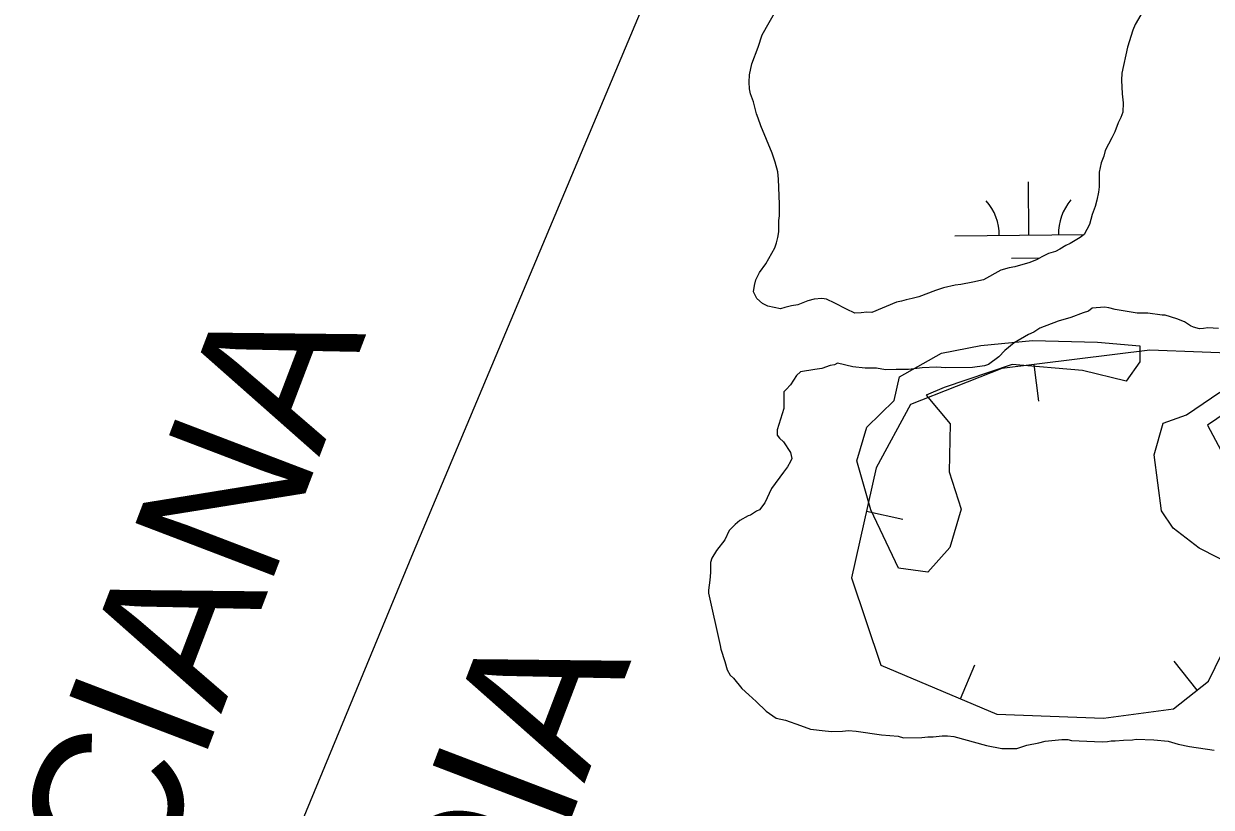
# Model space of a CAD drawing. Extents: x 3146026 to 3183936, y 897894 to 923344.
# Drawn here: x 3179672 to 3180474, y 911438 to 911967 of the extents above; entities that cross this region are included whole.
import ezdxf

# ---------------------------------------------------------------- set-up
doc = ezdxf.new("R2010")
doc.units = 0
for name, color, linetype in [('V-BORW-LINE', 7, 'Continuous'), ('V-SITE-VEGE', 7, 'Continuous'), ('V-TOPO-BNDY', 7, 'Continuous'), ('V-TOPO-GNAM-IDEN', 7, 'Continuous'), ('V-TOPO-SHOR', 7, 'Continuous'), ('V-WETL-SWMP', 7, 'Continuous')]:
    doc.layers.add(name, color=color, linetype=linetype)

msp = doc.modelspace()

# ---------------------------------------------------------------- linework, layer by layer
at = {"layer": 'V-BORW-LINE'}
for p, q in [((3180353.92, 911736.84), (3180356.98, 911712.03)), ((3180240.95, 911637.93), (3180265.35, 911632.47)), ((3180463.93, 911517), (3180448.42, 911536.61)), ((3180304.26, 911511.22), (3180314.03, 911534.24))]:
    msp.add_line(p, q, dxfattribs=at)
for points in [[(3180432.13, 911746.5), (3180332.2, 911734.16)], [(3180502.64, 911743.85), (3180432.13, 911746.5)], [(3180332.2, 911734.16), (3180270.53, 911709.8)], [(3180270.53, 911709.8), (3180247.47, 911667.06)], [(3180247.47, 911667.06), (3180230.85, 911592.8)], [(3180230.85, 911592.8), (3180250.54, 911534.02)], [(3180471.62, 911523.08), (3180489.82, 911560.55)], [(3180250.54, 911534.02), (3180328.82, 911500.81)], [(3180448.15, 911504.53), (3180471.62, 911523.08)], [(3180400.95, 911498.12), (3180448.15, 911504.53)], [(3180328.82, 911500.81), (3180400.95, 911498.12)]]:
    msp.add_lwpolyline(points, dxfattribs=at)
at = {"layer": 'V-SITE-VEGE'}
for p, q in [((3180378.88, 911768.65), (3180370.18, 911766.02)), ((3180387.08, 911771.79), (3180378.88, 911768.65)), ((3180390.66, 911772.84), (3180387.08, 911771.79)), ((3180393.21, 911774.91), (3180390.66, 911772.84)), ((3180401.43, 911775.48), (3180393.21, 911774.91)), ((3180404.51, 911774.99), (3180401.43, 911775.48)), ((3180408.62, 911773.99), (3180404.51, 911774.99)), ((3180423.53, 911771.53), (3180408.62, 911773.99)), ((3180430.72, 911771.58), (3180423.53, 911771.53)), ((3180440.48, 911770.11), (3180430.72, 911771.58)), ((3180442.54, 911770.13), (3180440.48, 911770.11)), ((3180450.25, 911767.61), (3180442.54, 911770.13)), ((3180357.89, 911761.31), (3180353.8, 911758.72)), ((3180370.18, 911766.02), (3180357.89, 911761.31)), ((3180455.4, 911765.59), (3180450.25, 911767.61)), ((3180459.52, 911763.06), (3180455.4, 911765.59)), ((3180461.58, 911762.04), (3180459.52, 911763.06)), ((3180465.7, 911761.04), (3180461.58, 911762.04)), ((3180468.27, 911761.06), (3180465.7, 911761.04)), ((3180471.34, 911761.6), (3180468.27, 911761.06)), ((3180478.54, 911761.13), (3180471.34, 911761.6)), ((3180350.21, 911757.15), (3180340.5, 911751.44)), ((3180353.8, 911758.72), (3180350.21, 911757.15)), ((3180334.38, 911746.26), (3180330.3, 911742.12)), ((3180340.5, 911751.44), (3180334.38, 911746.26)), ((3180216.37, 911736.19), (3180210.74, 911734.1)), ((3180219.44, 911736.73), (3180216.37, 911736.19)), ((3180221.49, 911737.77), (3180219.44, 911736.73)), ((3180231.77, 911735.27), (3180221.49, 911737.77)), ((3180320.59, 911735.89), (3180312.38, 911734.81)), ((3180323.15, 911736.94), (3180320.59, 911735.89)), ((3180330.3, 911742.12), (3180323.15, 911736.94)), ((3180193.83, 911729.36), (3180189.76, 911723.17)), ((3180196.38, 911731.94), (3180193.83, 911729.36)), ((3180206.12, 911733.55), (3180196.38, 911731.94)), ((3180210.74, 911734.1), (3180206.12, 911733.55)), ((3180240, 911734.3), (3180231.77, 911735.27)), ((3180247.7, 911734.36), (3180240, 911734.3)), ((3180253.87, 911733.37), (3180247.7, 911734.36)), ((3180261.05, 911733.42), (3180253.87, 911733.37)), ((3180269.27, 911733.48), (3180261.05, 911733.42)), ((3180278.5, 911734.57), (3180269.27, 911733.48)), ((3180288.25, 911735.16), (3180278.5, 911734.57)), ((3180294.41, 911734.68), (3180288.25, 911735.16)), ((3180312.38, 911734.81), (3180294.41, 911734.68)), ((3180186.71, 911720.07), (3180185.18, 911718.52)), ((3180189.76, 911723.17), (3180186.71, 911720.07)), ((3180185.18, 911718.52), (3180185.19, 911715.95)), ((3180185.19, 911715.95), (3180185.25, 911707.22)), ((3180185.25, 911707.22), (3180180.74, 911692.82)), ((3180180.74, 911692.82), (3180180.76, 911689.22)), ((3180180.76, 911689.22), (3180182.32, 911687.18)), ((3180182.32, 911687.18), (3180184.9, 911684.63)), ((3180184.9, 911684.63), (3180189.57, 911677.48)), ((3180189.57, 911677.48), (3180190.63, 911673.38)), ((3180190.63, 911673.38), (3180189.61, 911671.32)), ((3180185.04, 911664.1), (3180176.91, 911653.26)), ((3180187.58, 911667.71), (3180185.04, 911664.1)), ((3180189.61, 911671.32), (3180187.58, 911667.71)), ((3180176.91, 911653.26), (3180172.35, 911643.47)), ((3180172.35, 911643.47), (3180168.79, 911638.83)), ((3180161.12, 911634.67), (3180155.5, 911631.55)), ((3180162.66, 911635.19), (3180161.12, 911634.67)), ((3180166.75, 911637.79), (3180162.66, 911635.19)), ((3180168.79, 911638.83), (3180166.75, 911637.79)), ((3180148.36, 911624.82), (3180145.32, 911618.64)), ((3180152.43, 911628.96), (3180148.36, 911624.82)), ((3180155.5, 911631.55), (3180152.43, 911628.96)), ((3180145.32, 911618.64), (3180139.72, 911611.41)), ((3180139.72, 911611.41), (3180136.68, 911606.26)), ((3180136.68, 911606.26), (3180135.68, 911603.17)), ((3180135.68, 911603.17), (3180135.72, 911596.5)), ((3180135.72, 911596.5), (3180135.24, 911591.36)), ((3180135.24, 911591.36), (3180134.26, 911584.68)), ((3180134.26, 911584.68), (3180134.28, 911582.62)), ((3180134.28, 911582.62), (3180142.23, 911547.26)), ((3180142.23, 911547.26), (3180142.76, 911544.69)), ((3180142.76, 911544.69), (3180145.38, 911536.5)), ((3180145.38, 911536.5), (3180146.96, 911530.86)), ((3180146.96, 911530.86), (3180149.04, 911527.28)), ((3180149.04, 911527.28), (3180151.11, 911525.24)), ((3180151.11, 911525.24), (3180156.81, 911518.1)), ((3180156.81, 911518.1), (3180161.46, 911514.02)), ((3180161.46, 911514.02), (3180166.62, 911509.44)), ((3180166.62, 911509.44), (3180173.34, 911502.81)), ((3180173.34, 911502.81), (3180180.05, 911498.24)), ((3180180.05, 911498.24), (3180186.22, 911496.74)), ((3180186.22, 911496.74), (3180196.51, 911493.22)), ((3180196.51, 911493.22), (3180203.2, 911490.7)), ((3180203.2, 911490.7), (3180212.96, 911489.74)), ((3180212.96, 911489.74), (3180217.59, 911489.26)), ((3180217.59, 911489.26), (3180224.77, 911489.31)), ((3180224.77, 911489.31), (3180228.88, 911489.85)), ((3180228.88, 911489.85), (3180234.02, 911489.38)), ((3180234.02, 911489.38), (3180250.98, 911486.93)), ((3180250.98, 911486.93), (3180262.28, 911485.98)), ((3180262.28, 911485.98), (3180265.88, 911484.98)), ((3180265.88, 911484.98), (3180278.2, 911485.06)), ((3180278.2, 911485.06), (3180282.3, 911485.61)), ((3180282.3, 911485.61), (3180285.9, 911485.63)), ((3180285.9, 911485.63), (3180292.05, 911486.19)), ((3180292.05, 911486.19), (3180295.64, 911486.22)), ((3180295.64, 911486.22), (3180299.76, 911485.73)), ((3180299.76, 911485.73), (3180321.87, 911479.72)), ((3180321.87, 911479.72), (3180332.16, 911477.74)), ((3180342.42, 911477.82), (3180349.08, 911479.92)), ((3180349.08, 911479.92), (3180357.29, 911481.51)), ((3180357.29, 911481.51), (3180361.39, 911482.57)), ((3180361.39, 911482.57), (3180372.67, 911483.68)), ((3180372.67, 911483.68), (3180376.78, 911483.7)), ((3180376.78, 911483.7), (3180379.35, 911483.21)), ((3180379.35, 911483.21), (3180399.89, 911482.32)), ((3180399.89, 911482.32), (3180403.48, 911482.35)), ((3180403.48, 911482.35), (3180406.05, 911482.88)), ((3180406.05, 911482.88), (3180408.61, 911482.9)), ((3180408.61, 911482.9), (3180414.26, 911483.45)), ((3180414.26, 911483.45), (3180420.42, 911483.5)), ((3180420.42, 911483.5), (3180422.98, 911484.03)), ((3180422.98, 911484.03), (3180434.79, 911483.6)), ((3180434.79, 911483.6), (3180444.55, 911482.64)), ((3180444.55, 911482.64), (3180451.24, 911480.63)), ((3180451.24, 911480.63), (3180458.95, 911479.15)), ((3180332.16, 911477.74), (3180342.42, 911477.82)), ((3180458.95, 911479.15), (3180475.4, 911476.7))]:
    msp.add_line(p, q, dxfattribs=at)
at = {"layer": 'V-TOPO-BNDY'}
msp.add_lwpolyline([(3179238.99, 909175.56), (3179275.01, 909390.01), (3179311.23, 909596.58), (3179359.59, 909868.28), (3179366.03, 909904.29), (3179388.37, 909993.89), (3179524.2, 910541.31), (3179532.4, 910562.85), (3179708.51, 911060.44), (3179741.9, 911142.65), (3179790.92, 911261.06), (3179823.61, 911340.33), (3179863.1, 911435.59), (3179935.28, 911610.11), (3180167.35, 912162.66), (3180232.39, 912298.56), (3180345.77, 912528.59), (3180399.26, 912638.41), (3180653.45, 913155.83), (3180987.65, 913733.77), (3181023.36, 913795.93), (3181059.94, 913849.87), (3181440.09, 914406.45)], dxfattribs=at)
at = {"layer": 'V-TOPO-SHOR'}
for points in [[(3180352.95, 911752.99), (3180396.79, 911751.92), (3180425.36, 911749.55), (3180425.44, 911738.64), (3180416.22, 911725.68), (3180386.61, 911732.81), (3180339.18, 911736.82), (3180293.28, 911721.41), (3180281.22, 911716.16), (3180297.43, 911696.85), (3180296.67, 911664.51), (3180304.8, 911639.19), (3180297.25, 911613.35), (3180282.3, 911596.78), (3180262.45, 911599.41), (3180243.91, 911638.74), (3180234.35, 911671.79), (3180241.12, 911694.65), (3180259.63, 911712.63), (3180263.28, 911728.53), (3180291.53, 911744.6), (3180318.06, 911749.76), (3180352.95, 911752.99)], [(3180491, 911599.76), (3180465.43, 911613), (3180447.8, 911626.3), (3180439.98, 911638.01), (3180435.07, 911675.95), (3180441.13, 911697.22), (3180456.9, 911702.96), (3180479.34, 911718.14)], [(3180490.59, 911709.3), (3180471.11, 911695.86), (3180483.65, 911672.4)]]:
    msp.add_lwpolyline(points, dxfattribs=at)
at = {"layer": 'V-WETL-SWMP'}
for p, q in [((3180350.52, 911824.13), (3180350.16, 911860.13)), ((3180300.52, 911823.63), (3180387.73, 911824.5)), ((3180338.67, 911808.58), (3180357.86, 911808.77))]:
    msp.add_line(p, q, dxfattribs=at)
for points in [[(3180185.88, 911775.41), (3180182.97, 911774.41), (3180174.44, 911776.3), (3180170.78, 911777.98), (3180166.86, 911781.36), (3180164.64, 911785.97), (3180165.34, 911790.11), (3180166.29, 911794.01), (3180168.68, 911798.89), (3180173.02, 911804.76), (3180179.03, 911815.51), (3180180.22, 911818.93), (3180181.17, 911822.58), (3180181.87, 911826.48), (3180181.82, 911834.03), (3180182.29, 911837.19), (3180182.23, 911844.98), (3180181.63, 911862.01), (3180181.1, 911866.87), (3180179.35, 911873.43), (3180177.37, 911879.5), (3180169.69, 911897.94), (3180167.95, 911903.04), (3180166.72, 911905.95), (3180164.71, 911914.21), (3180162.73, 911919.55), (3180161.97, 911922.95), (3180161.7, 911927.33), (3180161.91, 911932.44), (3180163.56, 911939.75), (3180167.86, 911950.98), (3180170.48, 911959.27), (3180180.81, 911977.59)], [(3180427.58, 911975.43), (3180422.29, 911966.39), (3180420.61, 911962.48), (3180417.04, 911951.02), (3180413.27, 911933.48), (3180413.06, 911928.85), (3180413.37, 911919.61), (3180414.14, 911913.53), (3180413.95, 911907.2), (3180412.51, 911903.54), (3180410.83, 911899.88), (3180408.44, 911893.78), (3180406.52, 911889.87), (3180401.96, 911881.32), (3180401.01, 911877.42), (3180399.34, 911873.03), (3180397.93, 911866.69), (3180398, 911856.71), (3180397.54, 911853.06), (3180396.36, 911847.7), (3180395.17, 911843.55), (3180393.26, 911838.19), (3180391.36, 911831.36), (3180387.76, 911824.52), (3180385.1, 911822.56), (3180378.31, 911818.61), (3180375.4, 911817.13), (3180371.28, 911814.67), (3180368.37, 911813.19), (3180363.76, 911811.7), (3180359.15, 911809.48), (3180356, 911807.75), (3180351.14, 911805.77), (3180340.95, 911802.78), (3180337.3, 911802.02), (3180331.47, 911800.52), (3180319.84, 911794.11), (3180312.79, 911792.36), (3180304.53, 911790.84), (3180300.88, 911790.33), (3180292.86, 911788.57), (3180287.52, 911786.83), (3180276.36, 911782.61), (3180271.74, 911781.36), (3180267.61, 911780.61), (3180264.45, 911779.61), (3180261.3, 911778.86), (3180244.55, 911771.93), (3180241.15, 911772.15), (3180237.26, 911771.63), (3180233.12, 911771.6), (3180227.5, 911774.24), (3180219.69, 911778.32), (3180214.07, 911780.96), (3180210.91, 911781.42), (3180205.56, 911780.9), (3180201.43, 911779.9), (3180194.63, 911777.17), (3180190.26, 911776.41), (3180185.88, 911775.41)]]:
    msp.add_lwpolyline(points, dxfattribs=at)
for centre, start, end in [((3180295.27, 911824.05), 359.7992, 41.34286), ((3180405.75, 911825.15), 139.7992, 181.34286)]:
    msp.add_arc(centre, 35.25, start, end, dxfattribs=at)

# ---------------------------------------------------------------- texts
at = {"layer": 'V-TOPO-GNAM-IDEN'}
for s, height, p in [('WEST  FELICIANA', 99.9998, (3179492.74, 910681.6)), ('CONCORDIA', 100, (3179790.89, 910773.66))]:
    msp.add_text(s, height=height, rotation=69.103, dxfattribs=at).set_placement(p)

doc.saveas('drawing.dxf')
